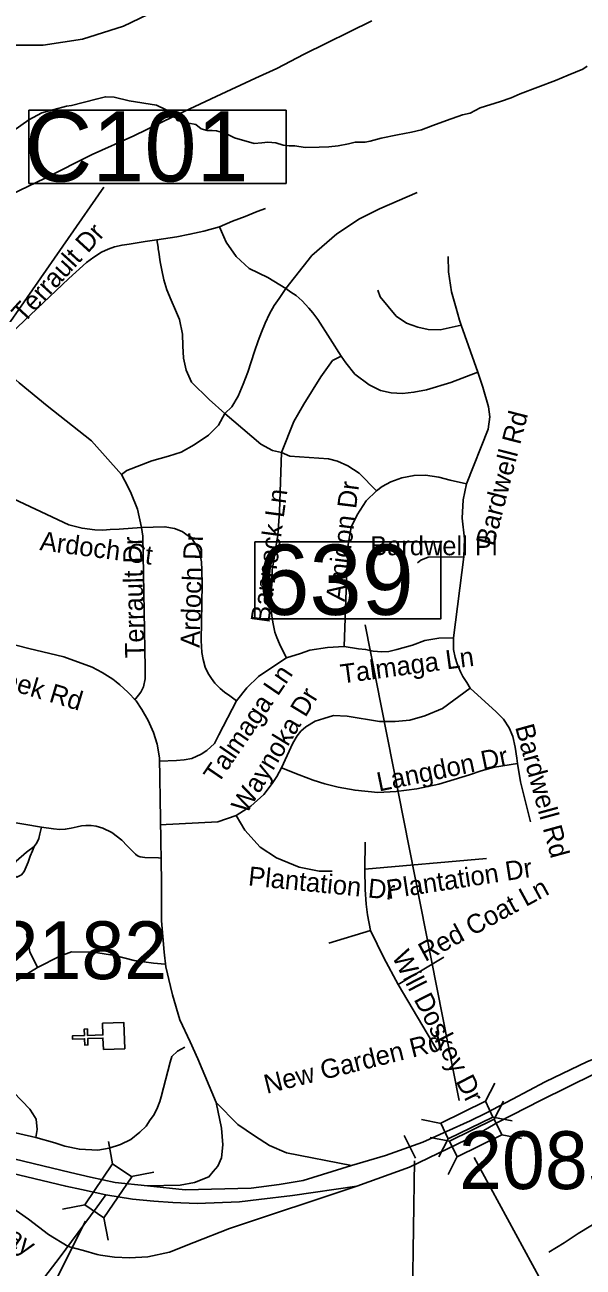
# Model space of a CAD drawing. Extents: x 1662474 to 1856135, y 779280 to 917889.
# Drawn here: x 1740276 to 1743063, y 861715 to 867907 of the extents above; entities that cross this region are included whole.
import ezdxf

# ---------------------------------------------------------------- set-up
doc = ezdxf.new("R2010")
doc.units = 0
for name, color, linetype in [('Cogo Default Point CELL', 7, 'Continuous'), ('Exist Cultural Church CELL', 7, 'Continuous'), ('Exist Hydrographic Creek Single Shore', 7, 'Continuous'), ('Exist Road Non-System Type 51', 7, 'Continuous'), ('Exist Road Non-System Type 51 Label', 7, 'Continuous'), ('Exist Road Primary Interstate Ramp 1 Lane Attributed', 7, 'Continuous'), ('Exist Road Secondary Structure Standard Bridge CELL', 7, 'Continuous'), ('Exist Road Secondary Structure Standard Bridge Number Label', 7, 'Continuous'), ('Exist Road Secondary Type 51 Attributed', 7, 'Continuous'), ('Exist Road Secondary Type 51 Divided Attributed', 7, 'Continuous'), ('Exist Road Secondary Type 51 Label', 7, 'Continuous'), ('Exist Utilities Electrical Transmission Line', 7, 'Continuous'), ('Exist Vertical Profile Horizontal Axis Label Major', 7, 'Continuous'), ('Scratch_Level_0', 7, 'Continuous'), ('Scratch_Level_6', 7, 'Continuous')]:
    doc.layers.add(name, color=color, linetype=linetype)

msp = doc.modelspace()

# ---------------------------------------------------------------- linework, layer by layer
at = {"layer": 'Exist Cultural Church CELL'}
msp.add_lwpolyline([(1740668.1, 862799.9), (1740666.2, 862856.8), (1740590.1, 862854.4), (1740591.1, 862822.4), (1740575.1, 862821.9), (1740574.1, 862853.8), (1740514, 862851.9), (1740513.5, 862867.9), (1740573.6, 862869.9), (1740572.6, 862901.8), (1740588.5, 862902.4), (1740589.6, 862870.4), (1740665.7, 862872.8), (1740663.9, 862930.4), (1740770.3, 862933.9), (1740774.5, 862803.3)], close=True, dxfattribs=at)
at = {"layer": 'Exist Hydrographic Creek Single Shore'}
for points in [[(1741322, 867344.1), (1741421.2, 867315.2), (1741458.5, 867318.6), (1741489.2, 867323.1), (1741529.4, 867318.9), (1741565.4, 867308.4), (1741596, 867304.4), (1741624.1, 867303.9), (1741675.2, 867296.3), (1741744.9, 867297.1), (1741792.6, 867299.2), (1741839.6, 867304.2), (1741890.8, 867313.9), (1741924.6, 867322.6), (1741974.8, 867323.4), (1741999.5, 867327.6), (1742055.1, 867342), (1742135.6, 867358.8), (1742205.5, 867373.2), (1742255.6, 867384.8), (1742312.9, 867406), (1742380.2, 867430.2), (1742461.1, 867459.3), (1742498.4, 867467.7), (1742548.5, 867493.9), (1742650.1, 867524.7), (1742702.9, 867542.8), (1742747.5, 867563.5), (1742924.4, 867630.7), (1742987.6, 867657.4), (1743061.9, 867686.1), (1743082.1, 867701.1)], [(1740216.2, 867377.7), (1740296.9, 867434.6), (1740360.4, 867468.5), (1740483.8, 867502.4), (1740508.6, 867504.7), (1740631.8, 867537.2), (1740678, 867548.6), (1740721.8, 867546.4), (1740797.1, 867528.6), (1740933, 867506.3), (1741019.1, 867465.6), (1741037.2, 867431.2), (1741094.2, 867416.8), (1741129.9, 867409.9), (1741156.6, 867389.2), (1741185.5, 867380.3)], [(1741185.5, 867380.3), (1741211.2, 867380.1), (1741232, 867379.2), (1741279.2, 867365.6), (1741322, 867344.1)]]:
    msp.add_lwpolyline(points, dxfattribs=at)
at = {"layer": 'Exist Road Non-System Type 51'}
for p, q in [((1742537.1, 866175.4), (1742454.2, 866410.5)), ((1742415.9, 864852.2), (1742466.4, 865255.7)), ((1740359.6, 863908.9), (1740172.9, 863939.7)), ((1741973.4, 863698.2), (1741974.5, 863832.9)), ((1742579.5, 863751.8), (1741973.4, 863698.2)), ((1742002.1, 863392.9), (1741794.1, 863330.5)), ((1742367.9, 863260.2), (1742139.6, 863124.4)), ((1742332, 862797.7), (1742139.6, 863124.4))]:
    msp.add_line(p, q, dxfattribs=at)
for points in [[(1741605.1, 868139.4), (1741527.8, 868140.7), (1741454.6, 868141.9), (1741348, 868134.4), (1741199.6, 868104.7), (1741082.6, 868057.7), (1740970.1, 867996.9), (1740768.5, 867901.5), (1740563.8, 867836.2), (1740366.9, 867806.2), (1740135.4, 867806.5), (1739882.9, 867848), (1739710, 867907.9), (1739080.9, 868188.7), (1738889, 868235.7), (1738075.9, 868262.7)], [(1742233.5, 867071.4), (1742045.9, 866991.1), (1741946.6, 866939.9), (1741833.6, 866865.6), (1741708.1, 866757.2), (1741578.6, 866592.4)], [(1741247.8, 866901), (1741312.6, 866928.9), (1741375.6, 866952.8), (1741435.1, 866976.6), (1741477.9, 866991.9)], [(1740935.6, 866835.9), (1741034.9, 866851.4), (1741100, 866863.8), (1741169, 866879.5), (1741247.8, 866901)], [(1741578.6, 866592.4), (1741549.6, 866612.1), (1741488.6, 866647.2), (1741396, 866692.7), (1741331.4, 866751.9), (1741280.9, 866823.9), (1741258, 866877.2), (1741247.8, 866901)], [(1740758.5, 865666.7), (1740608.1, 865833.9), (1740388.1, 866008.9), (1740247.8, 866123.1), (1740216.5, 866150.9), (1740198.1, 866174.2), (1740180.6, 866202.1), (1740172.4, 866230.7), (1740168.5, 866269.9), (1740173.8, 866303.2), (1740185.9, 866340.7), (1740208.6, 866370.4), (1740496.4, 866643.6), (1740584.5, 866723.1), (1740620.1, 866749.9), (1740658.8, 866773.8), (1740691.9, 866788.7), (1740723.4, 866801), (1740761.6, 866809.4), (1740796.9, 866814.9), (1740826.5, 866819.2), (1740877.1, 866827), (1740935.6, 866835.9)], [(1741275, 865969.9), (1741196.9, 866039.6), (1741108.6, 866126.5), (1741082.1, 866186.1), (1741067.9, 866246.4), (1741065.4, 866307.1), (1741062.4, 866365.4), (1741047.8, 866438.9), (1741028.1, 866485.9), (1741005.8, 866534.4), (1740985.5, 866586.1), (1740969.5, 866636.5), (1740959.2, 866684.2), (1740951.1, 866726), (1740944.4, 866774.5), (1740942.2, 866791.1), (1740942, 866795.2), (1740941.1, 866800), (1740935.6, 866835.9)], [(1742454.2, 866410.5), (1742445.4, 866435.7), (1742428.9, 866495.2), (1742405.1, 866576.9), (1742390.5, 866676.9), (1742388.4, 866752.2)], [(1741578.6, 866592.4), (1741545.4, 866544.1), (1741519.9, 866507.9), (1741497.6, 866466.7), (1741475, 866421.2), (1741456.6, 866376.1), (1741440.1, 866331.5), (1741421.8, 866279.8), (1741389.8, 866175.6), (1741365.9, 866115.5), (1741340.4, 866056.9), (1741308.9, 866003.4), (1741275, 865969.9)], [(1741854.9, 866256.7), (1741799.9, 866343), (1741738.5, 866438.4), (1741713.4, 866472.4), (1741693.9, 866495), (1741660.4, 866531.2), (1741630.6, 866557.5), (1741603.1, 866575.6), (1741578.6, 866592.4)], [(1742454.2, 866410.5), (1742348.5, 866386.6), (1742288.9, 866389.5), (1742238.2, 866400.8), (1742181.1, 866421), (1742129.1, 866455.9), (1742049.6, 866551.9), (1742038, 866585.6)], [(1741557.6, 865775.6), (1741619.1, 865929.9), (1741668.8, 866016.5), (1741753.5, 866153.5), (1741811.8, 866234.9), (1741854.9, 866256.7)], [(1742537.1, 866175.4), (1742401.8, 866124.9), (1742281.4, 866087.9), (1742218.4, 866075.9), (1742161.4, 866070.6), (1742104.6, 866072.4), (1742052.1, 866084.5), (1741995.5, 866112.9), (1741923.9, 866166.7), (1741877.6, 866222.6), (1741854.9, 866256.7)], [(1742480.5, 865619.9), (1742588.6, 865891.6), (1742596.5, 865952.8), (1742590.5, 866003.4), (1742561.4, 866100.8), (1742537.1, 866175.4)], [(1741275, 865969.9), (1741243.2, 865911.2), (1741192.9, 865862.2), (1741121.8, 865813.7), (1741055.9, 865776.7), (1740992.6, 865756.7), (1740909.6, 865734.4), (1740785.9, 865685.6), (1740758.5, 865666.7)], [(1741557.6, 865775.6), (1741511.8, 865785.9), (1741454.6, 865817.9), (1741275, 865969.9)], [(1741582.4, 864751.5), (1741560.6, 864793.2), (1741548, 864821.2), (1741534.6, 864853.6), (1741523.4, 864880.6), (1741515.6, 864922.1), (1741510.4, 864950.2), (1741507.4, 864975.9), (1741506.2, 865027.6), (1741510.1, 865189.5), (1741538.2, 865363.2), (1741548, 865481.4), (1741557.6, 865775.6)], [(1742031.4, 865585.4), (1741945.6, 865672.7), (1741888.6, 865709.8), (1741835.9, 865732), (1741791.2, 865743.6), (1741743.5, 865747), (1741598.4, 865757.2), (1741557.6, 865775.6)], [(1740857.8, 865402.4), (1740837.8, 865493.4), (1740806.5, 865570.9), (1740790, 865605.8), (1740758.5, 865666.7)], [(1742031.4, 865585.4), (1742059.2, 865605.8), (1742102.9, 865629.4), (1742157.4, 865649.6), (1742219.1, 865661.4), (1742276.1, 865663), (1742343, 865653.2), (1742398.6, 865638.1), (1742480.5, 865619.9)], [(1742466.4, 865255.7), (1742471.1, 865344.9), (1742459.2, 865448.4), (1742463.8, 865540.4), (1742480.5, 865619.9)], [(1740857.8, 865402.4), (1740746.6, 865394.2), (1740702.6, 865391.1), (1740665.9, 865389), (1740626.2, 865390.9), (1740561.9, 865397.7), (1740495.8, 865415.8), (1740163.5, 865571.2)], [(1741870, 864807.9), (1741883.4, 865183.2), (1741887.9, 865248.9), (1741890, 865317.9), (1741905.1, 865403.7), (1741934.1, 865465.6), (1741979.5, 865534.1), (1742031.4, 865585.4)], [(1741332.5, 864537.9), (1741299.1, 864563.5), (1741272.6, 864581.7), (1741251.1, 864599.8), (1741224.9, 864625.8), (1741207.6, 864649.9), (1741191.9, 864674.4), (1741175.4, 864705.2), (1741166.4, 864743.9), (1741159.9, 864778.5), (1741156.9, 864838.1), (1741160.6, 865119.4), (1741159.2, 865188.5), (1741157.1, 865230.8), (1741148.2, 865280.1), (1741131.8, 865314.7), (1741115.1, 865338.6), (1741092.1, 865360.1), (1741060.9, 865382.4), (1741023.6, 865397.1), (1740975, 865405.8), (1740857.8, 865402.4)], [(1740823.4, 864540.4), (1740843.2, 864566.7), (1740854.6, 864581.7), (1740868.2, 864607.9), (1740876.9, 864647.5), (1740876.1, 864701.1), (1740864.5, 865359.4), (1740857.8, 865402.4)], [(1742466.4, 865255.7), (1742288.9, 865253.2), (1742252.4, 865238.4), (1742235.9, 865224.9)], [(1742415.9, 864852.2), (1742341.6, 864849.4), (1742271.9, 864838.1), (1742210.4, 864814.8), (1742133.5, 864793.2), (1742092.9, 864783.8), (1742058.5, 864782.7), (1742014.6, 864785.9), (1741977.1, 864794.2), (1741941.6, 864796.4), (1741870, 864807.9)], [(1742498.1, 864601.6), (1742482.4, 864629.7), (1742462.6, 864659.6), (1742450.1, 864681.7), (1742434.6, 864722.4), (1742424.1, 864754.6), (1742415.6, 864794), (1742415.9, 864852.2)], [(1741870, 864807.9), (1741786.6, 864803.7), (1741698.9, 864790.4), (1741652.1, 864773.5), (1741582.4, 864751.5)], [(1741582.4, 864751.5), (1741509.6, 864704.8), (1741441.6, 864659.9), (1741384.5, 864602.7), (1741332.5, 864537.9)], [(1742498.1, 864601.6), (1742360.6, 864499.2), (1742271.9, 864463), (1742197.4, 864442.2), (1742125.1, 864434.2), (1742046.6, 864435.2), (1741885.5, 864462), (1741816.8, 864464.1), (1741768.1, 864450.4), (1741724.4, 864436.5), (1741678.1, 864408.9), (1741653.2, 864386.1), (1741634.6, 864363.2), (1741614.4, 864327.1), (1741556.4, 864204)], [(1742734.4, 864225.5), (1742730.9, 864252.5), (1742723.9, 864307.7), (1742712.2, 864359.6), (1742693.9, 864403.7), (1742664.8, 864445.9), (1742628.2, 864482.7), (1742498.1, 864601.6)], [(1741332.5, 864537.9), (1741243.9, 864368), (1741223.6, 864325.5), (1741185, 864290.6), (1741156.4, 864272.5), (1741109.4, 864250.7), (1741070.6, 864243.6), (1741033.6, 864241), (1740947.8, 864237)], [(1741556.4, 864204), (1741533.2, 864160.7), (1741510.4, 864126.2), (1741469.8, 864070.4), (1741404.1, 864012.9), (1741331.1, 863966.4)], [(1742734.4, 864225.5), (1742620.1, 864207.9), (1742553.8, 864189.2), (1742496, 864168.2), (1742341.9, 864122.1), (1742232.8, 864099.2), (1742129.9, 864086.4), (1742038.5, 864081.7), (1741924.6, 864092.4), (1741839.6, 864107.9), (1741773.1, 864124.7), (1741714.6, 864143.1), (1741644.9, 864168.2), (1741556.4, 864204)], [(1742799.9, 863934.9), (1742749.9, 864134.2), (1742734.4, 864225.5)], [(1740955.9, 863754.4), (1740942.8, 863755.4), (1740875.9, 863757), (1740852.1, 863760.4), (1740838, 863765.7), (1740828.6, 863773.8), (1740818.6, 863782.8), (1740786.6, 863815.8), (1740760.1, 863843.9), (1740711, 863881.4), (1740665.1, 863902.9), (1740631.8, 863913.4), (1740607.6, 863916.6), (1740580, 863916.9), (1740559.6, 863915), (1740537.5, 863910.2), (1740507.4, 863903.4), (1740477.6, 863897.7), (1740450.4, 863896.9), (1740418.6, 863899.8), (1740359.6, 863908.9)], [(1741331.1, 863966.4), (1741238.9, 863933.9), (1740950.1, 863919.2)], [(1741809.6, 863688), (1741745.6, 863689.2), (1741645.4, 863707.9), (1741531.8, 863755.7), (1741451.1, 863808.7), (1741375, 863893.2), (1741331.1, 863966.4)], [(1740322.6, 863811.4), (1740335.6, 863830.5), (1740345.6, 863850.9), (1740351.1, 863874.6), (1740359.6, 863908.9)], [(1740322.6, 863811.4), (1740284.5, 863783.8), (1740233.1, 863739.2), (1740216, 863713.9), (1740209.4, 863689.9), (1740219.4, 863669.4), (1740237, 863658.9), (1740259.4, 863671.2), (1740273.2, 863687.7), (1740283.1, 863710.2), (1740292.9, 863734.4), (1740302.9, 863763.2), (1740313.9, 863789.5), (1740322.6, 863811.4)], [(1742002.1, 863392.9), (1741987.1, 863471.7), (1741979.2, 863524.8), (1741974.8, 863597.7), (1741973.4, 863698.2)], [(1740339.6, 863208.7), (1740301, 863285.9), (1740284.5, 863376.4)], [(1742139.6, 863124.4), (1742067.4, 863256.5), (1742002.1, 863392.9)], [(1740976.9, 863225.8), (1740917.9, 863230), (1740822.6, 863243.9), (1740725.1, 863268), (1740618.4, 863284.9), (1740509.4, 863287.4), (1740450.1, 863265.9), (1740339.6, 863208.7)], [(1740339.6, 863208.7), (1740234.1, 863144.2), (1740196.1, 863122.4), (1740170.9, 863105.4), (1740151.1, 863093.2)], [(1741074.5, 862811.6), (1741038.6, 862792.2), (1741010.1, 862765.7), (1741001.2, 862736.9), (1740957.1, 862564.1), (1740949.9, 862539.9), (1740935.6, 862502.7), (1740918.6, 862471.2), (1740901.2, 862449.9), (1740881.6, 862417.1), (1740849.9, 862388.5), (1740805.8, 862351.2), (1740754.4, 862327.1), (1740697.1, 862308.5), (1740641.1, 862298.5), (1740548.5, 862302.7), (1740475.6, 862318.4), (1740425.4, 862334.2), (1740331.2, 862361.2)], [(1740331.2, 862361.2), (1740133.1, 862406.1), (1740009.6, 862440.5), (1739926.9, 862435.2), (1739863.5, 862448.9), (1739813.4, 862490.9), (1739718.1, 862661.8), (1739636.5, 862728.2), (1739591.6, 862793)], [(1740331.2, 862361.2), (1740337.5, 862401.7), (1740332.2, 862452.6), (1740316.8, 862478.5), (1740301, 862501.7), (1740218.9, 862586.9)], [(1740681.2, 862075), (1740637.1, 862015.3), (1740604.3, 861970.9), (1740447.3, 861760.1), (1740359.7, 861644.9), (1740152.7, 861335.7)], [(1743231.1, 861993.2), (1743195.8, 861976.8), (1743149, 861950.5), (1743101, 861920.6), (1743038.5, 861883), (1742968.6, 861836.4), (1742891.9, 861789.4)]]:
    msp.add_lwpolyline(points, dxfattribs=at)
at = {"layer": 'Exist Road Primary Interstate Ramp 1 Lane Attributed'}
for points in [[(1741230.4, 862535.2), (1741257.8, 862407.3), (1741264.3, 862324.9), (1741257.9, 862259.6), (1741239.6, 862217.5), (1741215.8, 862191.8), (1741195.2, 862165.4), (1741122.7, 862136.2), (1741050.7, 862123.1), (1740889.2, 862120.2)], [(1741907.3, 862222), (1741582.2, 862285.2), (1741497.9, 862321.8), (1741422.8, 862369.4), (1741338.6, 862425.2), (1741230.4, 862535.2)], [(1739767.1, 862274.4), (1740040.7, 862132.5), (1740294.9, 861953.8), (1740394.2, 861877.3), (1740492, 861817.8), (1740569.6, 861798.2), (1740638, 861777.7), (1740654.3, 861775.1)], [(1740654.3, 861775.1), (1740723.6, 861764), (1740798.9, 861761.1), (1740889.5, 861766.7), (1740997.6, 861789.4), (1741120.3, 861837.6), (1741297.9, 861908.4), (1741933.7, 862119)]]:
    msp.add_lwpolyline(points, dxfattribs=at)
at = {"layer": 'Exist Road Secondary Structure Standard Bridge CELL'}
for p, q in [((1742622.5, 862631.5), (1742575.8, 862541.9)), ((1742664.4, 862541.6), (1742619, 862452.6)), ((1742353.8, 862431.7), (1742256.7, 862451.2)), ((1742709.2, 862443.5), (1742612.1, 862462.9)), ((1742755.5, 862355.9), (1742657.2, 862374.6)), ((1740714.5, 862229.9), (1740693, 862341)), ((1742397, 862342.1), (1742298.7, 862360.8)), ((1742389.3, 862354.6), (1742342.5, 862265)), ((1742434.4, 862265.9), (1742389, 862176.8)), ((1740808.3, 862166.6), (1740919.4, 862188.1)), ((1740464.2, 862003.2), (1740575.4, 862024.8)), ((1740692.9, 861848.9), (1740671.3, 861960))]:
    msp.add_line(p, q, dxfattribs=at)
for points in [[(1742612.1, 862462.9), (1742389.5, 862354.2), (1742353.1, 862433.2), (1742575.8, 862541.9)], [(1742657.2, 862374.6), (1742434.6, 862265.5), (1742396.4, 862343.5), (1742619, 862452.6)], [(1740575.4, 862024.8), (1740714.1, 862230.2), (1740810, 862165.4), (1740671.3, 861960)]]:
    msp.add_lwpolyline(points, close=True, dxfattribs=at)
at = {"layer": 'Exist Road Secondary Structure Standard Bridge Number Label'}
for p, q in [((1742444.1, 862545.8), (1741974.9, 864916.4)), ((1742518.2, 862261.8), (1743468.9, 860520.9)), ((1740579.3, 861943.7), (1738963.4, 858735.2))]:
    msp.add_line(p, q, dxfattribs=at)
msp.add_lwpolyline([(1741424, 865330.7), (1742352.9, 865330.7), (1742352.9, 864946.6), (1741424, 864946.6)], close=True, dxfattribs=at)
at = {"layer": 'Exist Road Secondary Type 51 Attributed'}
msp.add_lwpolyline([(1740075.6, 864855.2), (1740296.6, 864799.4), (1740470.7, 864757), (1740612.6, 864705.9), (1740662.3, 864678.6), (1740715.7, 864645.9), (1740732.7, 864631.9), (1740750.1, 864617.8), (1740790.9, 864581.6), (1740831.7, 864538.5), (1740860.2, 864495.4), (1740892.1, 864440.2), (1740918.3, 864380.4), (1740937, 864321.3), (1740947.5, 864253.2), (1740953.8, 863948.6), (1740959.1, 863635.5), (1740958.6, 863441.4), (1740971.2, 863284.3), (1740980.4, 863211.2), (1741002.9, 863113.7), (1741013, 863073), (1741049.6, 862947.9), (1741101, 862838.6), (1741138.9, 862753.8), (1741230.4, 862535.2)], dxfattribs=at)
at = {"layer": 'Exist Road Secondary Type 51 Divided Attributed'}
msp.add_line((1740889.2, 862120.2), (1740726.9, 862136.9), dxfattribs=at)
for points in [[(1743441.5, 862878.5), (1743313.1, 862831.9), (1743249.9, 862805.2), (1743084.4, 862739.5), (1742872.3, 862639.2), (1742709.3, 862552), (1742576.7, 862481.8), (1742499, 862443.7)], [(1742526.8, 862373.5), (1742635, 862435.3), (1742852.5, 862546.7), (1743119.8, 862677.9), (1743361, 862776.6), (1743486, 862820.2)], [(1740726.9, 862136.9), (1740604.5, 862163.2), (1740504.1, 862186.9), (1740081.5, 862287.3), (1739571.3, 862383.2), (1739462.6, 862403.1), (1739383.2, 862417.7), (1739141.8, 862456), (1738873, 862486.7), (1738473.8, 862502), (1738087.2, 862488.8), (1737617, 862455.7)], [(1742499, 862443.7), (1742263.1, 862337.6), (1742076.2, 862271.6), (1741907.3, 862222)], [(1741933.7, 862119), (1742196.8, 862212.9), (1742526.8, 862373.5)], [(1739767.1, 862274.4), (1740168.8, 862194.1), (1740480.2, 862118.4), (1740559.1, 862101.3), (1740681.2, 862075)], [(1741907.3, 862222), (1741664.9, 862146.4), (1741546, 862127.7), (1741405.4, 862108.6), (1741075.6, 862101), (1740889.2, 862120.2)], [(1740681.2, 862075), (1740813.9, 862053.8), (1740920.5, 862044.6), (1741015.6, 862036.4), (1741136.3, 862032.8), (1741347.7, 862039.9), (1741444.4, 862052), (1741612.3, 862071.8), (1741933.7, 862119)]]:
    msp.add_lwpolyline(points, dxfattribs=at)
at = {"layer": 'Exist Utilities Electrical Transmission Line'}
msp.add_lwpolyline([(1742008.8, 867926.8), (1741671, 867762), (1741533.7, 867689.3), (1741427.5, 867641.8), (1741231, 867550.8), (1741018.4, 867450.1), (1740820, 867355), (1740611.5, 867260.3), (1740377, 867143.4), (1740166.5, 867042.6)], dxfattribs=at)
at = {"layer": 'Exist Vertical Profile Horizontal Axis Label Major'}
msp.add_line((1739347.2, 865200.2), (1740670.9, 867098.8), dxfattribs=at)
msp.add_lwpolyline([(1740296.9, 867481.9), (1741579.7, 867481.9), (1741579.7, 867116.9), (1740296.9, 867116.9)], close=True, dxfattribs=at)
at = {"layer": 'Scratch_Level_0'}
msp.add_line((1742169.1, 862371.3), (1742225.7, 862258.2), dxfattribs=at)
at = {"layer": 'Scratch_Level_6'}
msp.add_line((1742221.3, 862244.4), (1742174.3, 859329.8), dxfattribs=at)

# ---------------------------------------------------------------- texts
at = {"layer": 'Cogo Default Point CELL'}
for s, p in [('2182', (1740129.8, 863150.5)), ('2085', (1742443.2, 862104.1))]:
    msp.add_text(s, height=288, dxfattribs=at).set_placement(p)
at = {"layer": 'Exist Road Non-System Type 51 Label'}
for s, rotation, p in [('Terrault Dr', 47.61344, (1740271.2, 866416.1)), ('Bardwell Rd', 75.58734, (1742617.8, 865304.7)), ('Amidon Dr', 82.97725, (1741872.3, 865029.9)), ('Bannock Ln', 82.19774, (1741496.2, 864922.6)), ('Ardoch Ct', 352.50632, (1740347.5, 865289.7)), ('Terrault Dr', 91.16226, (1740872.3, 864751.2)), ('Ardoch Dr', 88.23477, (1741147.9, 864801.5)), ('Talmaga Ln', 7.59345, (1741857.4, 864624.2)), ('Talmaga Ln', 55.72597, (1741240.2, 864119.7)), ('Waynoka Dr', 58.62428, (1741382.1, 863969.1)), ('Bardwell Rd', 285.34671, (1742722.2, 864407.6)), ('Langdon Dr', 11.59089, (1742043.6, 864085.5)), ('Plantation Dr', 8.75108, (1742088.1, 863549.4)), ('Plantation Dr', 354.23243, (1741388.1, 863618.5)), ('Red Coat Ln', 28.62453, (1742274.1, 863235.4)), ('Will Doskey Dr', 297.13603, (1742106.1, 863264.5)), ('New Garden Rd', 13.93313, (1741483.1, 862578.5))]:
    msp.add_text(s, height=95, rotation=rotation, dxfattribs=at).set_placement(p)
msp.add_text('Bardwell Pl', height=95, dxfattribs=at).set_placement((1741999.8, 865263.4))
at = {"layer": 'Exist Road Secondary Structure Standard Bridge Number Label'}
msp.add_text('639', height=350, dxfattribs=at).set_placement((1741436.5, 864966.4))
at = {"layer": 'Exist Road Secondary Type 51 Label'}
for s, rotation, p in [('Horse Pen Creek Rd', 343.31798, (1739424.8, 864824.4)), ("Carly's Way", 324.55808, (1739737.1, 862158.5))]:
    msp.add_text(s, height=95, rotation=rotation, dxfattribs=at).set_placement(p)
at = {"layer": 'Exist Vertical Profile Horizontal Axis Label Major'}
msp.add_text('C101', height=350, dxfattribs=at).set_placement((1740274.7, 867126.6))

doc.saveas('drawing.dxf')
